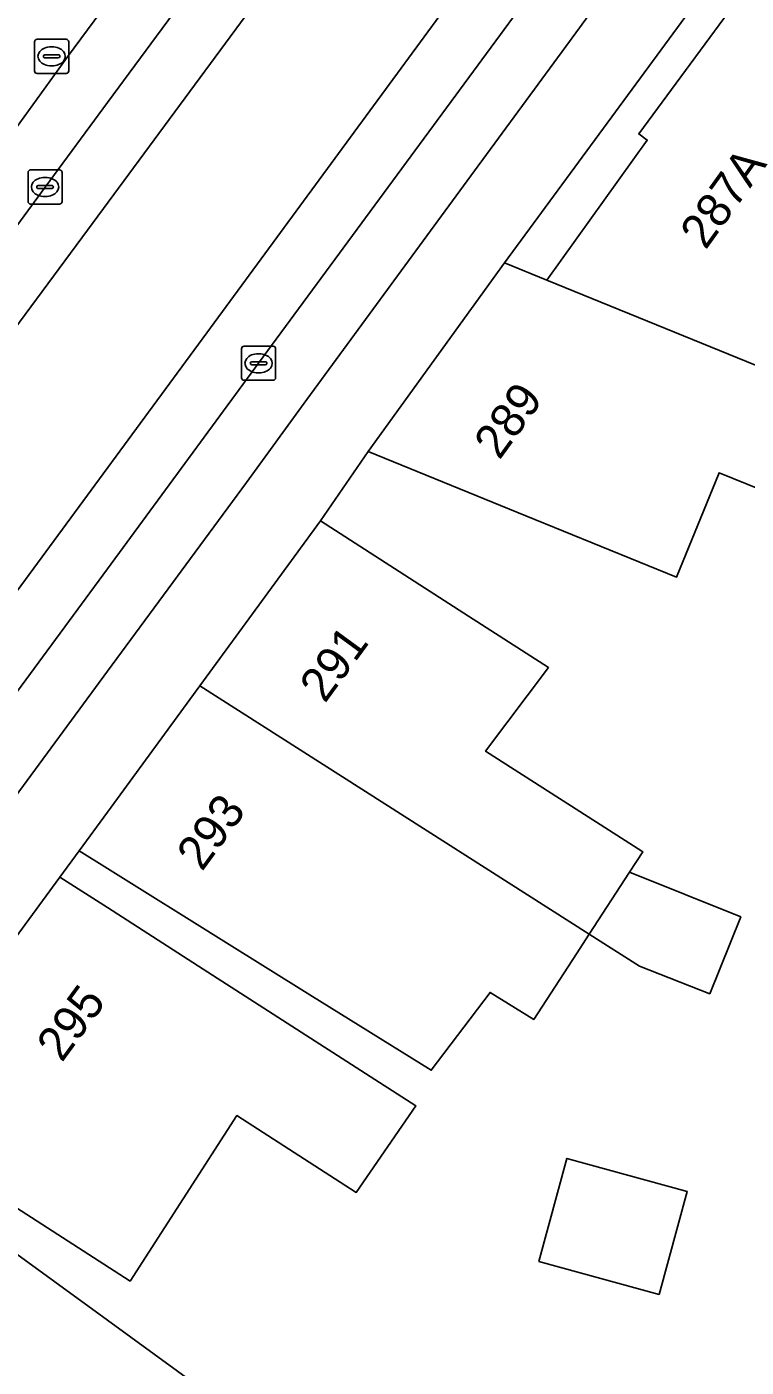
# Model space of a CAD drawing. Extents: x 160554 to 161248, y 385329 to 386506.
# Drawn here: x 160997.64 to 161018.73, y 386001.11 to 386040.42 of the extents above; entities that cross this region are included whole.
import ezdxf

# ---------------------------------------------------------------- set-up
doc = ezdxf.new("R2010")
doc.units = 0
for name, color, linetype in [('IMGEO_Brandkraan', 7, 'Continuous'), ('IMGEO_Erf', 7, 'Continuous'), ('IMGEO_Kolk', 7, 'Continuous'), ('IMGEO_Pand', 7, 'Continuous'), ('IMGEO_Pand_nummerreeks', 7, 'Continuous'), ('IMGEO_Parkeervlak_open', 7, 'Continuous'), ('IMGEO_Rijbaan_lokaal_gesloten', 7, 'Continuous'), ('IMGEO_Voetpad_open', 7, 'Continuous')]:
    doc.layers.add(name, color=color, linetype=linetype)

msp = doc.modelspace()

# ---------------------------------------------------------------- linework, layer by layer
at = {"layer": 'IMGEO_Brandkraan'}
for p, q in [((160997.939, 386040.053), (160998.791, 386040.053)), ((160997.864, 386039.127), (160997.864, 386039.979)), ((160998.352, 386039.833), (160998.377, 386039.833)), ((160998.865, 386039.979), (160998.865, 386039.127)), ((160998.123, 386039.547), (160998.123, 386039.559)), ((160998.561, 386039.51), (160998.163, 386039.51)), ((160998.166, 386039.596), (160998.564, 386039.596)), ((160998.375, 386039.273), (160998.35, 386039.273)), ((160998.607, 386039.559), (160998.607, 386039.547)), ((160998.791, 386039.053), (160997.939, 386039.053))]:
    msp.add_line(p, q, dxfattribs=at)
for points in [[(160997.939, 386040.053), (160998.791, 386040.053)], [(160997.864, 386039.127), (160997.864, 386039.979)], [(160998.865, 386039.979), (160998.865, 386039.127)], [(160998.791, 386039.053), (160997.939, 386039.053)]]:
    msp.add_lwpolyline(points, dxfattribs=at)
for centre, radius, start, end in [((160997.941, 386039.977), 0.0765, 91.552, 178.448), ((160997.941, 386039.977), 0.0765, 91.552, 178.448), ((160998.789, 386039.977), 0.0765, 1.552, 88.448), ((160998.789, 386039.977), 0.0765, 1.552, 88.448), ((160998.163, 386039.556), 0.0403, 85.8775, 175.7526), ((160998.16, 386039.546), 0.0366, 178.938, 274.7102), ((160998.564, 386039.553), 0.043, 264.8664, 352.4533), ((160998.568, 386039.558), 0.0386, 1.7309, 96.639), ((160997.941, 386039.129), 0.0765, 181.552, 268.448), ((160997.941, 386039.129), 0.0765, 181.552, 268.448), ((160998.789, 386039.129), 0.0765, 271.552, 358.448), ((160998.789, 386039.129), 0.0765, 271.552, 358.448)]:
    msp.add_arc(centre, radius, start, end, dxfattribs=at)
for centre, major_axis, ratio, start_param, end_param in [((160998.351, 386039.553), (-0.387, 0.002), 0.722429, 4.712389, 7.853982), ((160998.376, 386039.553), (-0.39, 0.002), 0.717154, 1.570796, 4.712389)]:
    msp.add_ellipse(centre, major_axis=major_axis, ratio=ratio, start_param=start_param, end_param=end_param, dxfattribs=at)
at = {"layer": 'IMGEO_Erf'}
for points in [[(161028.406, 386056.312), (161011.65, 386033.496), (161012.89, 386032.99), (161015.833, 386037.096), (161015.583, 386037.279), (161018.894, 386041.785)], [(161022.962, 386025.303), (161017.939, 386027.344), (161016.685, 386024.276), (161012.275, 386026.078), (161007.646, 386027.97), (161006.245, 386025.935), (161010.449, 386023.228), (161012.934, 386021.628), (161011.089, 386019.174), (161015.431, 386016.398), (161015.704, 386016.224), (161015.315, 386015.627), (161018.572, 386014.32), (161017.666, 386012.065), (161015.605, 386012.87), (161014.132, 386013.81), (161013.76, 386013.239), (161012.505, 386011.312), (161011.223, 386012.102), (161009.495, 386009.82), (161005.938, 386012.037), (161003.415, 386013.61), (161000, 386015.738), (160999.171, 386016.255), (160998.604, 386015.488), (161000, 386014.591), (161002.81, 386012.785), (161005.542, 386011.028), (161009.047, 386008.775), (161007.297, 386006.24), (161003.797, 386008.49), (161002.222, 386006.05), (161000.666, 386003.638), (160993.361, 386008.352)], [(160996.913, 386004.745), (161000, 386002.495), (161003.424, 386000), (161004.191, 385999.441), (161002.466, 385997.074), (161000, 385998.871), (160998.451, 386000), (160997.789, 386000.482), (160997.438, 386000)]]:
    msp.add_lwpolyline(points, dxfattribs=at)
msp.add_lwpolyline([(161012.65, 386004.21), (161013.477, 386007.234), (161017.004, 386006.27), (161016.177, 386003.246)], close=True, dxfattribs=at)
at = {"layer": 'IMGEO_Kolk'}
for p, q in [((160997.672, 386035.296), (160997.672, 386036.148)), ((160997.747, 386036.222), (160998.599, 386036.222)), ((160998.673, 386036.148), (160998.673, 386035.296)), ((160997.931, 386035.716), (160997.931, 386035.728)), ((160997.974, 386035.765), (160998.372, 386035.765)), ((160998.16, 386036.002), (160998.185, 386036.002)), ((160998.415, 386035.728), (160998.415, 386035.716)), ((160998.369, 386035.679), (160997.971, 386035.679)), ((160998.183, 386035.442), (160998.158, 386035.442)), ((160998.599, 386035.222), (160997.747, 386035.222)), ((161004.008, 386031.054), (161004.86, 386031.054)), ((161003.933, 386030.128), (161003.933, 386030.98)), ((161004.235, 386030.597), (161004.633, 386030.597)), ((161004.421, 386030.834), (161004.446, 386030.834)), ((161004.934, 386030.98), (161004.934, 386030.128)), ((161004.192, 386030.548), (161004.192, 386030.56)), ((161004.63, 386030.511), (161004.232, 386030.511)), ((161004.444, 386030.274), (161004.419, 386030.274)), ((161004.676, 386030.56), (161004.676, 386030.548)), ((161004.86, 386030.054), (161004.008, 386030.054))]:
    msp.add_line(p, q, dxfattribs=at)
for points in [[(160997.672, 386035.296), (160997.672, 386036.148)], [(160997.747, 386036.222), (160998.599, 386036.222)], [(160998.673, 386036.148), (160998.673, 386035.296)], [(160998.599, 386035.222), (160997.747, 386035.222)], [(161004.008, 386031.054), (161004.86, 386031.054)], [(161003.933, 386030.128), (161003.933, 386030.98)], [(161004.934, 386030.98), (161004.934, 386030.128)], [(161004.86, 386030.054), (161004.008, 386030.054)]]:
    msp.add_lwpolyline(points, dxfattribs=at)
for centre, radius, start, end in [((160997.749, 386036.146), 0.0765, 91.552, 178.448), ((160997.749, 386036.146), 0.0765, 91.552, 178.448), ((160998.597, 386036.146), 0.0765, 1.552, 88.448), ((160998.597, 386036.146), 0.0765, 1.552, 88.448), ((160997.971, 386035.725), 0.0403, 85.8775, 175.7526), ((160997.968, 386035.715), 0.0366, 178.938, 274.7102), ((160998.372, 386035.722), 0.043, 264.8664, 352.4533), ((160998.376, 386035.727), 0.0386, 1.7309, 96.639), ((160997.749, 386035.298), 0.0765, 181.552, 268.448), ((160997.749, 386035.298), 0.0765, 181.552, 268.448), ((160998.597, 386035.298), 0.0765, 271.552, 358.448), ((160998.597, 386035.298), 0.0765, 271.552, 358.448), ((161004.01, 386030.978), 0.0765, 91.552, 178.448), ((161004.01, 386030.978), 0.0765, 91.552, 178.448), ((161004.858, 386030.978), 0.0765, 1.552, 88.448), ((161004.858, 386030.978), 0.0765, 1.552, 88.448), ((161004.232, 386030.557), 0.0403, 85.8775, 175.7526), ((161004.637, 386030.559), 0.0386, 1.7309, 96.639), ((161004.229, 386030.547), 0.0366, 178.938, 274.7102), ((161004.633, 386030.554), 0.043, 264.8664, 352.4533), ((161004.01, 386030.13), 0.0765, 181.552, 268.448), ((161004.01, 386030.13), 0.0765, 181.552, 268.448), ((161004.858, 386030.13), 0.0765, 271.552, 358.448), ((161004.858, 386030.13), 0.0765, 271.552, 358.448)]:
    msp.add_arc(centre, radius, start, end, dxfattribs=at)
for centre, major_axis, ratio, start_param, end_param in [((160998.159, 386035.722), (-0.387, 0.002), 0.722429, 4.712389, 7.853982), ((160998.184, 386035.722), (-0.39, 0.002), 0.717154, 1.570796, 4.712389), ((161004.42, 386030.554), (-0.387, 0.002), 0.722429, 4.712389, 7.853982), ((161004.445, 386030.554), (-0.39, 0.002), 0.717154, 1.570796, 4.712389)]:
    msp.add_ellipse(centre, major_axis=major_axis, ratio=ratio, start_param=start_param, end_param=end_param, dxfattribs=at)
at = {"layer": 'IMGEO_Pand'}
for points in [[(161025.71, 386036.754), (161018.894, 386041.785), (161015.583, 386037.279), (161015.833, 386037.096), (161012.89, 386032.99), (161021.697, 386029.403), (161023.35, 386028.728), (161026.37, 386032.841), (161024.976, 386033.864), (161024.073, 386034.527)], [(161024.21, 386028.377), (161023.35, 386028.728), (161021.697, 386029.403), (161012.89, 386032.99), (161011.65, 386033.496), (161007.646, 386027.97), (161012.275, 386026.078), (161016.685, 386024.276), (161017.939, 386027.344), (161022.962, 386025.303), (161031.969, 386021.643), (161033.212, 386024.706)], [(161012.934, 386021.628), (161010.449, 386023.228), (161006.245, 386025.935), (161002.708, 386021.095), (161014.132, 386013.81), (161015.315, 386015.627), (161015.704, 386016.224), (161015.431, 386016.398), (161011.089, 386019.174)], [(161002.708, 386021.095), (161000, 386017.389), (160999.171, 386016.255), (161000, 386015.738), (161003.415, 386013.61), (161005.938, 386012.037), (161009.495, 386009.82), (161011.223, 386012.102), (161012.505, 386011.312), (161013.76, 386013.239), (161014.132, 386013.81)], [(160993.901, 386008.242), (160993.48, 386008.514), (160993.361, 386008.352), (161000.666, 386003.638), (161002.222, 386006.05), (161003.797, 386008.49), (161007.297, 386006.24), (161009.047, 386008.775), (161005.542, 386011.028), (161002.81, 386012.785), (161000, 386014.591), (160998.604, 386015.488), (160995.067, 386010.667), (160995.488, 386010.395)], [(161015.315, 386015.627), (161014.132, 386013.81), (161015.605, 386012.87), (161017.666, 386012.065), (161018.572, 386014.32)], [(160989.337, 386002.838), (160990.78, 386001.786), (160989.479, 386000), (160988.923, 385999.237), (160992.964, 385996.292), (160994.121, 385995.449), (160997.438, 386000), (160997.789, 386000.482), (160998.451, 386000), (161000, 385998.871), (161002.466, 385997.074), (161004.191, 385999.441), (161003.424, 386000), (161000, 386002.495), (160996.913, 386004.745), (160992.872, 386007.689)], [(161012.65, 386004.21), (161016.177, 386003.246), (161017.004, 386006.27), (161013.477, 386007.234)]]:
    msp.add_lwpolyline(points, close=True, dxfattribs=at)
at = {"layer": 'IMGEO_Parkeervlak_open'}
for points in [[(160976.652, 386009.373), (160975.11, 386007.27), (160972.858, 386004.232), (160970.204, 386000.616), (160971.032, 386000), (160971.643, 385999.545), (160971.97, 386000), (160972.852, 386001.227), (160983.563, 386015.786), (160998.174, 386035.721), (161000, 386038.196), (161009.453, 386051.008), (161021.653, 386067.561), (161023.371, 386069.875), (161021.906, 386070.95), (161021.375, 386070.218), (161019.305, 386067.366), (161019.153, 386067.159), (161013.554, 386059.558), (161013.312, 386059.23), (161011.63, 386056.933)], [(161010.457, 386055.331), (161006.926, 386050.524), (161005.473, 386048.546), (161003.342, 386045.656), (161000, 386041.122), (160998.831, 386039.536), (160996.275, 386036.02)]]:
    msp.add_lwpolyline(points, dxfattribs=at)
msp.add_lwpolyline([(161010.768, 386036.201), (161013.44, 386039.843), (161017.583, 386045.505), (161031.343, 386064.18), (161029.852, 386065.192), (161027.941, 386062.559), (161016.115, 386046.431), (161004.434, 386030.555), (161000, 386024.524), (160990.279, 386011.323), (160981.972, 386000), (160979.051, 385996.019), (160978.106, 385994.757), (160979.543, 385993.676), (160982.2, 385997.316), (160984.169, 386000), (160985.764, 386002.174), (160990.8, 386009.037), (160993.034, 386012.051), (161000, 386021.52), (161004.076, 386027.06), (161005.853, 386029.488)], close=True, dxfattribs=at)
at = {"layer": 'IMGEO_Rijbaan_lokaal_gesloten'}
for points in [[(160999.584, 386034.684), (161024.79, 386068.85), (161023.371, 386069.875), (161021.653, 386067.561), (161009.453, 386051.008), (161000, 386038.196), (160998.174, 386035.721), (160983.563, 386015.786), (160972.852, 386001.227), (160971.97, 386000), (160971.643, 385999.545), (160972.908, 385998.607)], [(161028.434, 386066.217), (161024.79, 386068.85), (160999.584, 386034.684), (160972.908, 385998.607), (160976.7, 385995.799), (161003.024, 386031.591)], [(160976.7, 385995.799), (160978.106, 385994.757), (160979.051, 385996.019), (160981.972, 386000), (160990.279, 386011.323), (161000, 386024.524), (161004.434, 386030.555), (161016.115, 386046.431), (161027.941, 386062.559), (161029.852, 386065.192), (161028.434, 386066.217), (161003.024, 386031.591)]]:
    msp.add_lwpolyline(points, close=True, dxfattribs=at)
at = {"layer": 'IMGEO_Voetpad_open'}
for points in [[(161040.201, 386076.234), (161036.354, 386070.977), (161031.343, 386064.18), (161017.583, 386045.505), (161013.44, 386039.843), (161010.768, 386036.201), (161005.853, 386029.488), (161004.076, 386027.06), (161000, 386021.52), (160993.034, 386012.051), (160990.8, 386009.037), (160985.764, 386002.174), (160984.169, 386000), (160982.2, 385997.316), (160979.543, 385993.676), (160974.499, 385986.822), (160971.075, 385982.159), (160970.405, 385981.766), (160969.13, 385981.559)], [(160995.067, 386010.667), (160998.604, 386015.488), (160999.171, 386016.255), (161000, 386017.389), (161002.708, 386021.095), (161006.245, 386025.935), (161007.646, 386027.97), (161011.65, 386033.496), (161028.406, 386056.312)], [(160996.275, 386036.02), (160998.831, 386039.536), (161000, 386041.122), (161003.342, 386045.656), (161005.473, 386048.546), (161006.926, 386050.524), (161010.457, 386055.331)]]:
    msp.add_lwpolyline(points, dxfattribs=at)

# ---------------------------------------------------------------- texts
at = {"layer": 'IMGEO_Pand_nummerreeks'}
for s, rotation, p in [('287A', 54.368, (161017.544, 386033.855)), ('289', 54.0758, (161011.496, 386027.692)), ('291', 53.8408, (161006.378, 386020.558)), ('293', 53.8408, (161002.774, 386015.627)), ('295', 53.7338, (160998.665, 386010.026))]:
    msp.add_text(s, height=1, rotation=rotation, dxfattribs=at).set_placement(p)

doc.saveas('drawing.dxf')
